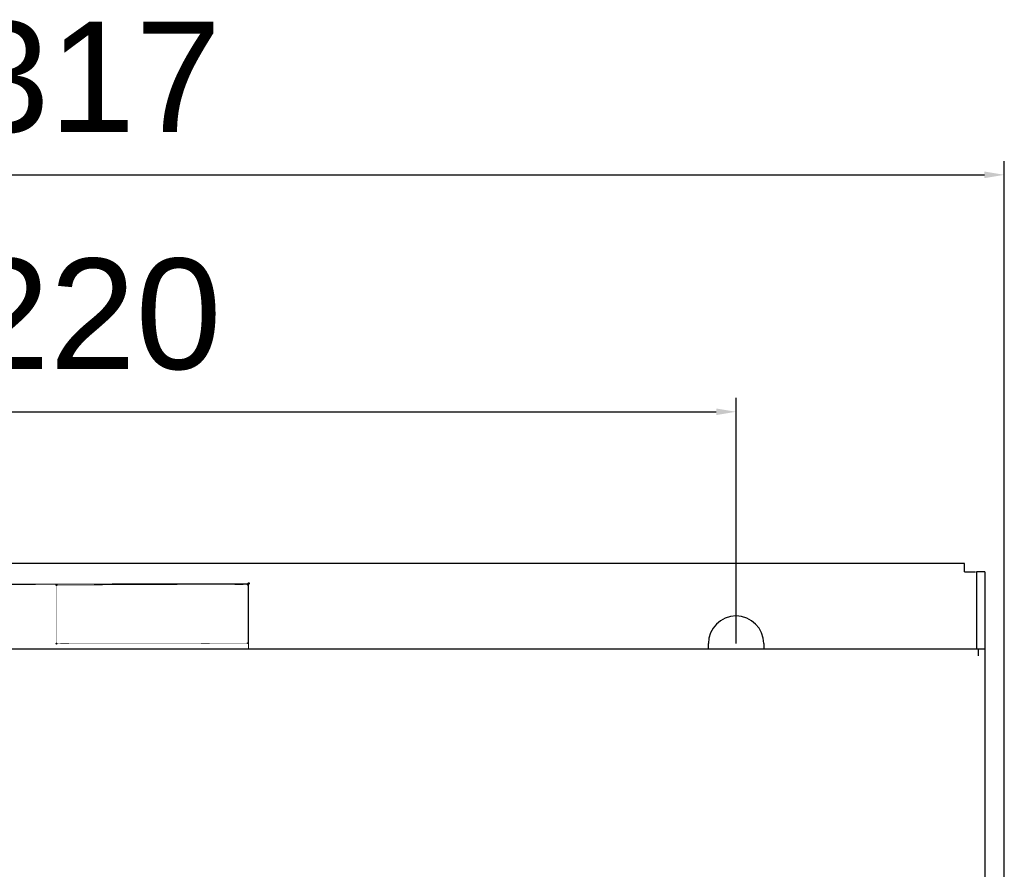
# Model space of a CAD drawing. Header units: millimetres. Extents: x 1117 to 38156, y -1945 to 7303.
# Tile 314 of 656: x 10929 to 11107, y 1001 to 1155. Entities that reach past the tile are written whole.
import ezdxf

# ---------------------------------------------------------------- set-up
doc = ezdxf.new("R2010")
doc.units = ezdxf.units.MM
doc.styles.get("Standard").update_dxf_attribs({"font": 'arial.ttf'})
doc.dimstyles.new('DIMSTYLE_1', dxfattribs={"dimtxt": 4.2, "dimasz": 3.6, "dimexe": 2.5, "dimexo": 0, "dimgap": 1.05, "dimtad": 1, "dimdsep": 46, "dimtxsty": 'Standard', "dimblk": '_FILLED', "dimblk1": '_FILLED', "dimblk2": '_FILLED', "dimcen": 0.09, "dimazin": 2, "dimtp": 0.01, "dimtm": 0.01, "dimtfac": 1, "dimtofl": 0, "dimtmove": 0, "dimatfit": 3, "dimldrblk": '_FILLED', "dimfxl": 0, "dimtolj": 1, "dimarcsym": 0})

# ---------------------------------------------------------------- blocks, each defined once
blk = doc.blocks.new('_FILLED')
at = {"color": 0, "linetype": 'ByBlock'}
blk.add_solid([(0, 0), (-1, 0.167), (-1, -0.167)], dxfattribs=at)
blk = doc.blocks.new('*D60')
at = {"color": 0, "linetype": 'Continuous', "lineweight": -2}
for p, q in [((10789.92, 787.71), (10789.92, 1129.03)), ((11106.92, 787.71), (11106.92, 1129.03)), ((10793.52, 1126.53), (11103.32, 1126.53))]:
    blk.add_line(p, q, dxfattribs=at)
at = {"layer": 'Defpoints', "color": 0, "linetype": 'Continuous'}
for p in [(11106.92, 1126.53), (10789.92, 787.71), (11106.92, 787.71)]:
    blk.add_point(p, dxfattribs=at)
at = {"color": 0, "linetype": 'Continuous', "lineweight": -2, "xscale": 3.6, "yscale": 3.6, "zscale": 3.6, "rotation": 180}
blk.add_blockref('_FILLED', (10789.92, 1126.53), dxfattribs=at)
at = {"color": 0, "linetype": 'Continuous', "lineweight": -2, "xscale": 3.6, "yscale": 3.6, "zscale": 3.6}
blk.add_blockref('_FILLED', (11106.92, 1126.53), dxfattribs=at)
at = {"color": 0, "linetype": 'Continuous', "insert": (10942.02, 1154.25), "char_height": 20, "width": 8.4, "attachment_point": 2, "line_spacing_factor": 0.9}
blk.add_mtext('\\A1;317', dxfattribs=at)
blk = doc.blocks.new('*D62')
at = {"color": 0, "linetype": 'Continuous', "lineweight": -2}
for p, q in [((10838.42, 1041.71), (10838.42, 1086.16)), ((11058.42, 1041.71), (11058.42, 1086.16)), ((10842.02, 1083.66), (11054.82, 1083.66))]:
    blk.add_line(p, q, dxfattribs=at)
at = {"layer": 'Defpoints', "color": 0, "linetype": 'Continuous'}
for p in [(11058.42, 1083.66), (10838.42, 1041.71), (11058.42, 1041.71)]:
    blk.add_point(p, dxfattribs=at)
at = {"color": 0, "linetype": 'Continuous', "lineweight": -2, "xscale": 3.6, "yscale": 3.6, "zscale": 3.6, "rotation": 180}
blk.add_blockref('_FILLED', (10838.42, 1083.66), dxfattribs=at)
at = {"color": 0, "linetype": 'Continuous', "lineweight": -2, "xscale": 3.6, "yscale": 3.6, "zscale": 3.6}
blk.add_blockref('_FILLED', (11058.42, 1083.66), dxfattribs=at)
at = {"color": 0, "linetype": 'Continuous', "insert": (10942.08, 1111.38), "char_height": 20, "width": 8.4, "attachment_point": 2, "line_spacing_factor": 0.9}
blk.add_mtext('\\A1;220', dxfattribs=at)

msp = doc.modelspace()

# ---------------------------------------------------------------- linework, layer by layer
at = {"color": 7, "linetype": 'Continuous'}
for p, q in [((11099.718, 1056.213), (10797.118, 1056.213)), ((11099.718, 1054.713), (11099.718, 1056.213)), ((11099.718, 1054.713), (11101.718, 1054.713)), ((11101.918, 1054.713), (11101.918, 1040.713)), ((11103.418, 1054.713), (11101.918, 1054.713)), ((11103.418, 1054.713), (11103.418, 396.713)), ((11053.418, 1040.713), (11053.418, 1041.713)), ((11063.418, 1041.713), (11063.418, 1040.713)), ((11103.418, 1040.713), (10794.441, 1040.713)), ((11102.218, 1040.713), (11102.218, 1039.513))]:
    msp.add_line(p, q, dxfattribs=at)
for points, const_width in [([(10790.165, 1052.068), (10970.165, 1052.492)], 0.107), ([(10790.267, 1052.17), (10970.266, 1052.594)], 0.107), ([(10935.528, 1052.3), (10970.128, 1052.382)], 0.064), ([(10935.553, 1041.7), (10935.528, 1052.3)], 0.064), ([(10970.153, 1041.782), (10970.128, 1052.382)], 0.064), ([(10970.193, 1040.713), (10970.165, 1052.492)], 0.107), ([(10970.294, 1040.713), (10970.266, 1052.594)], 0.107), ([(10935.553, 1041.7), (10970.153, 1041.782)], 0.064)]:
    msp.add_lwpolyline(points, dxfattribs=dict(at, const_width=const_width))
for centre, radius in [((10935.528, 1052.3), 0.0762), ((10970.165, 1052.492), 0.127), ((10970.128, 1052.382), 0.0762), ((10970.266, 1052.594), 0.127), ((10935.553, 1041.7), 0.0762), ((10970.153, 1041.782), 0.0762)]:
    msp.add_circle(centre, radius, dxfattribs=at)
msp.add_arc((11058.418, 1041.713), 5, 0, 180, dxfattribs=at)

# ---------------------------------------------------------------- dimensions: what is measured, and where the dimension line sits
at = {"linetype": 'Continuous'}
for base, p1, p2, picture, middle in [((11106.918, 1126.529), (10789.918, 787.713), (11106.918, 787.713), '*D60', (10942.024, 1126.529)), ((11058.418, 1083.663), (10838.418, 1041.713), (11058.418, 1041.713), '*D62', (10942.08, 1083.663))]:
    dim = msp.add_linear_dim(base=base, p1=p1, p2=p2, dimstyle='DIMSTYLE_1', override={"dimtxt": 20}, dxfattribs=at)
    dim.commit()
    dim.dimension.update_dxf_attribs({"geometry": picture, "text_midpoint": middle, "dimtype": 160})

doc.saveas('drawing.dxf')
